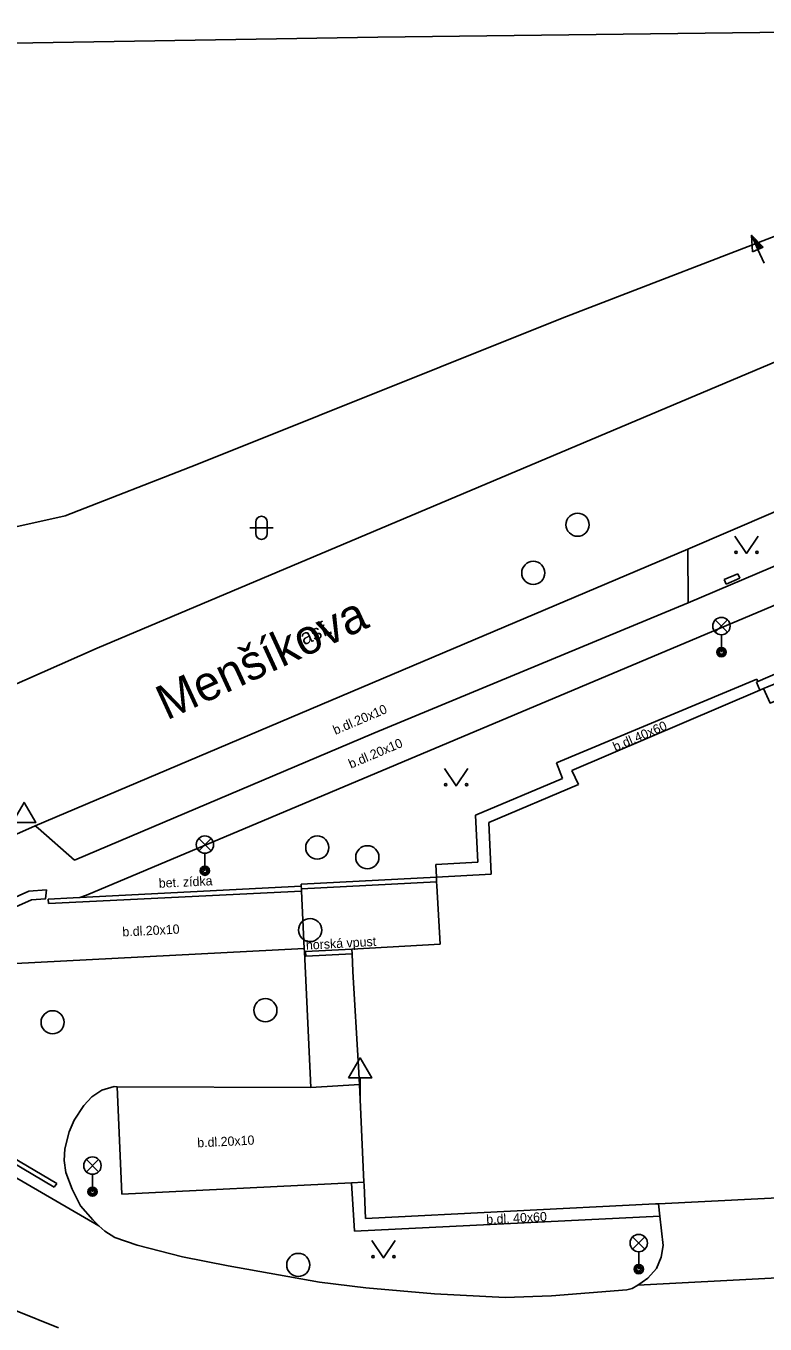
# Model space of a CAD drawing. Extents: x -598233 to -596890, y -1157848 to -1156431.
# Drawn here: x -597888.1 to -597856.2, y -1157048.4 to -1156992.4 of the extents above; entities that cross this region are included whole.
import ezdxf

# ---------------------------------------------------------------- set-up
doc = ezdxf.new("R2010")
doc.units = 0
for name, color, linetype in [('Level 10', 7, 'Continuous'), ('Level 11', 7, 'Continuous'), ('Level 24', 7, 'Continuous'), ('Level 25', 7, 'Continuous'), ('Level 27', 7, 'Continuous'), ('Level 33', 7, 'Continuous'), ('Level 34', 7, 'Continuous'), ('Level 36', 7, 'Continuous'), ('Level 40', 7, 'Continuous'), ('Level 42', 7, 'Continuous'), ('Level 5', 7, 'Continuous'), ('Level 50', 7, 'Continuous'), ('Level 6', 7, 'Continuous'), ('Level 7', 7, 'Continuous'), ('Level 8', 7, 'Continuous')]:
    doc.layers.add(name, color=color, linetype=linetype)

msp = doc.modelspace()

# ---------------------------------------------------------------- linework, layer by layer
at = {"layer": 'Level 10'}
for points in [[(-597850.2, -1157004.49), (-597885.05, -1157019.2)], [(-597859.56, -1157014.92), (-597855.88, -1157013.35), (-597854.98, -1157012.97), (-597852.82, -1157012.12)], [(-597859.56, -1157014.92), (-597859.54, -1157017.24)], [(-597859.54, -1157017.24), (-597873.11, -1157022.87)], [(-597885.05, -1157019.2), (-597890.55, -1157021.63)], [(-597886.02, -1157028.34), (-597873.11, -1157022.87)], [(-597887.73, -1157026.86), (-597892.94, -1157029.18)], [(-597887.73, -1157026.86), (-597887.6, -1157026.97), (-597886.02, -1157028.34)], [(-597876.11, -1157032.16), (-597889.96, -1157032.87)], [(-597885.28, -1157038.56), (-597884.85, -1157038.27)], [(-597884.85, -1157038.27), (-597884.32, -1157038.11)], [(-597884.32, -1157038.11), (-597884.18, -1157038.12)], [(-597884.18, -1157038.12), (-597883.98, -1157042.75)], [(-597885.63, -1157038.93), (-597885.28, -1157038.56)], [(-597886.04, -1157039.56), (-597885.63, -1157038.93)], [(-597886.25, -1157040.06), (-597886.04, -1157039.56)], [(-597886.44, -1157040.8), (-597886.25, -1157040.06)], [(-597886.47, -1157041.31), (-597886.44, -1157040.8)], [(-597886.72, -1157048.53), (-597888.57, -1157047.77), (-597896.6, -1157043.66), (-597899.88, -1157041.42)], [(-597886.4, -1157041.82), (-597886.47, -1157041.31)], [(-597886.13, -1157042.54), (-597886.4, -1157041.82)], [(-597885.76, -1157043.26), (-597886.13, -1157042.54)], [(-597883.98, -1157042.75), (-597874.08, -1157042.27), (-597873.54, -1157042.24)], [(-597885.23, -1157043.86), (-597885.76, -1157043.26)], [(-597860.83, -1157043.17), (-597860.77, -1157043.7), (-597860.62, -1157044.97)], [(-597884.97, -1157044.12), (-597885.23, -1157043.86)], [(-597884.71, -1157044.36), (-597884.97, -1157044.12)], [(-597884.28, -1157044.62), (-597884.71, -1157044.36)], [(-597883.32, -1157044.95), (-597884.28, -1157044.62)], [(-597881.37, -1157045.46), (-597883.32, -1157044.95)], [(-597860.62, -1157044.97), (-597860.71, -1157045.48)], [(-597879.4, -1157045.85), (-597881.37, -1157045.46)], [(-597860.71, -1157045.48), (-597860.92, -1157045.96)], [(-597875.45, -1157046.55), (-597879.4, -1157045.85)], [(-597860.92, -1157045.96), (-597861.29, -1157046.38)], [(-597873.46, -1157046.8), (-597875.45, -1157046.55)], [(-597861.72, -1157046.68), (-597861.96, -1157046.82)], [(-597861.29, -1157046.38), (-597861.53, -1157046.55), (-597861.72, -1157046.68)], [(-597870.49, -1157047.05), (-597873.46, -1157046.8)], [(-597867.45, -1157047.21), (-597870.49, -1157047.05)], [(-597865.45, -1157047.14), (-597867.45, -1157047.21)], [(-597865.45, -1157047.14), (-597862.2, -1157046.89)], [(-597861.96, -1157046.82), (-597862.2, -1157046.89)]]:
    msp.add_lwpolyline(points, dxfattribs=at)
at = {"layer": 'Level 11'}
for points in [[(-597887.73, -1157026.86), (-597859.56, -1157014.92)], [(-597854.17, -1157014.96), (-597859.54, -1157017.24)], [(-597853.7, -1157016.45), (-597885.51, -1157029.86)], [(-597856.6, -1157020.66), (-597856.54, -1157020.63), (-597852.59, -1157018.92)], [(-597856.58, -1157020.54), (-597865.23, -1157024.15)], [(-597856.45, -1157021.01), (-597856.6, -1157020.66)], [(-597856.54, -1157020.63), (-597856.58, -1157020.54)], [(-597865.23, -1157024.15), (-597864.97, -1157024.82)], [(-597864.97, -1157024.82), (-597868.72, -1157026.4)], [(-597868.72, -1157026.4), (-597868.62, -1157028.43)], [(-597868.62, -1157028.43), (-597870.44, -1157028.53)], [(-597870.41, -1157029.08), (-597870.44, -1157028.53)], [(-597870.4, -1157029.28), (-597876.23, -1157029.58)], [(-597896.84, -1157033.64), (-597888, -1157029.68), (-597887.24, -1157029.63), (-597887.27, -1157030.01), (-597887.88, -1157030.06), (-597894.65, -1157033.06), (-597896.93, -1157034.11)], [(-597887.16, -1157030.03), (-597886.08, -1157029.97), (-597885.79, -1157029.96), (-597876.24, -1157029.47)], [(-597876.23, -1157029.68), (-597887.15, -1157030.21)], [(-597885.79, -1157029.96), (-597885.51, -1157029.86)], [(-597887.16, -1157030.03), (-597887.15, -1157030.21)], [(-597875.83, -1157038.16), (-597884.18, -1157038.12)], [(-597884.97, -1157044.12), (-597894.72, -1157038.47)], [(-597874.08, -1157042.27), (-597873.94, -1157044.36)], [(-597873.94, -1157044.36), (-597860.77, -1157043.7)], [(-597861.72, -1157046.68), (-597844.46, -1157045.77)]]:
    msp.add_lwpolyline(points, dxfattribs=at)
at = {"layer": 'Level 24'}
for points in [[(-597857.99, -1157016.24), (-597857.4, -1157015.99)], [(-597857.91, -1157016.43), (-597857.99, -1157016.24)], [(-597857.91, -1157016.43), (-597857.32, -1157016.18)], [(-597857.32, -1157016.18), (-597857.4, -1157015.99)], [(-597874.06, -1157032.18), (-597876.06, -1157032.29)], [(-597876.05, -1157032.49), (-597876.06, -1157032.29)], [(-597874.05, -1157032.38), (-597876.05, -1157032.49)], [(-597886.79, -1157042.29), (-597892.82, -1157038.74)], [(-597892.9, -1157038.9), (-597886.9, -1157042.45)], [(-597886.9, -1157042.45), (-597886.79, -1157042.29)]]:
    msp.add_lwpolyline(points, dxfattribs=at)
at = {"layer": 'Level 25'}
for p, q in [((-597856.7671, -1157002.0986), (-597856.8136, -1157001.3805)), ((-597856.5373, -1157001.9953), (-597856.7671, -1157002.0986)), ((-597856.27, -1157002.59), (-597856.5365, -1157001.9971))]:
    msp.add_line(p, q, dxfattribs=at)
for points in [[(-597856.3084, -1157001.8946), (-597856.5365, -1157001.9971), (-597856.8136, -1157001.3805), (-597856.8136, -1157001.3805)], [(-597856.3768, -1157001.8815), (-597856.5164, -1157001.9442), (-597856.6857, -1157001.5675)], [(-597856.4461, -1157001.8688), (-597856.4963, -1157001.8914), (-597856.5574, -1157001.7555)]]:
    msp.add_lwpolyline(points, close=True, dxfattribs=at)
at = {"layer": 'Level 27'}
for centre in [(-597864.32, -1157013.87), (-597866.23, -1157015.95), (-597875.55, -1157027.8), (-597873.39, -1157028.22), (-597875.86, -1157031.36), (-597877.79, -1157034.82), (-597886.97, -1157035.34), (-597876.37, -1157045.81)]:
    msp.add_circle(centre, 0.5, dxfattribs=at)
at = {"layer": 'Level 33'}
for p, q in [((-597858.375, -1157018.51), (-597857.845, -1157017.98)), ((-597858.375, -1157017.98), (-597857.845, -1157018.51)), ((-597858.11, -1157018.62), (-597858.11, -1157019.37)), ((-597880.665, -1157027.94), (-597880.135, -1157027.41)), ((-597880.665, -1157027.41), (-597880.135, -1157027.94)), ((-597880.4, -1157028.05), (-597880.4, -1157028.8)), ((-597885.515, -1157041.79), (-597884.985, -1157041.26)), ((-597885.515, -1157041.26), (-597884.985, -1157041.79)), ((-597885.25, -1157041.9), (-597885.25, -1157042.65)), ((-597861.945, -1157045.13), (-597861.415, -1157044.6)), ((-597861.945, -1157044.6), (-597861.415, -1157045.13)), ((-597861.68, -1157045.24), (-597861.68, -1157045.99))]:
    msp.add_line(p, q, dxfattribs=at)
for centre, radius in [((-597858.11, -1157018.245), 0.375), ((-597858.11, -1157019.37), 0.2), ((-597858.11, -1157019.37), 0.1445), ((-597858.11, -1157019.37), 0.0876), ((-597880.4, -1157027.675), 0.375), ((-597880.4, -1157028.8), 0.2), ((-597880.4, -1157028.8), 0.1445), ((-597880.4, -1157028.8), 0.0876), ((-597885.25, -1157041.525), 0.375), ((-597885.25, -1157042.65), 0.2), ((-597885.25, -1157042.65), 0.1445), ((-597885.25, -1157042.65), 0.0876), ((-597861.68, -1157044.865), 0.375), ((-597861.68, -1157045.99), 0.2), ((-597861.68, -1157045.99), 0.1445), ((-597861.68, -1157045.99), 0.0876)]:
    msp.add_circle(centre, radius, dxfattribs=at)
at = {"layer": 'Level 34'}
msp.add_line((-597873.7, -1157037.742), (-597873.7, -1157038.76), dxfattribs=at)
for points in [[(-597888.7, -1157026.722), (-597887.7, -1157026.722), (-597888.2, -1157025.856)], [(-597874.2, -1157037.742), (-597873.2, -1157037.742), (-597873.7, -1157036.876)]]:
    msp.add_lwpolyline(points, close=True, dxfattribs=at)
at = {"layer": 'Level 36'}
for p, q in [((-597878.456, -1157014.006), (-597877.456, -1157014.006)), ((-597878.206, -1157013.756), (-597878.206, -1157014.256)), ((-597877.706, -1157013.756), (-597877.706, -1157014.256))]:
    msp.add_line(p, q, dxfattribs=at)
for points in [[(-597857.53, -1157014.36), (-597857.03, -1157015.11), (-597856.53, -1157014.36)], [(-597870.06, -1157024.39), (-597869.56, -1157025.14), (-597869.06, -1157024.39)], [(-597873.19, -1157044.76), (-597872.69, -1157045.51), (-597872.19, -1157044.76)]]:
    msp.add_lwpolyline(points, dxfattribs=at)
for centre in [(-597857.4802, -1157015.0598), (-597856.5808, -1157015.0598), (-597870.0102, -1157025.0898), (-597869.1108, -1157025.0898), (-597873.1402, -1157045.4598), (-597872.2408, -1157045.4598)]:
    msp.add_circle(centre, 0.05, dxfattribs=at)
for centre, start, end in [((-597877.9557, -1157013.7563), 0, 180), ((-597877.9557, -1157014.2563), 180, 0)]:
    msp.add_arc(centre, 0.25, start, end, dxfattribs=at)
at = {"layer": 'Level 5'}
for points in [[(-597852.4, -1157019.34), (-597856.15, -1157020.88), (-597856.3, -1157020.94)], [(-597852.14, -1157019.98), (-597856.01, -1157021.57), (-597856.3, -1157020.94)], [(-597856.3, -1157020.94), (-597856.45, -1157021.01), (-597864.56, -1157024.47)], [(-597864.56, -1157024.47), (-597864.28, -1157025.08)], [(-597864.28, -1157025.08), (-597868.15, -1157026.72)], [(-597868.15, -1157026.72), (-597868.04, -1157028.95)], [(-597870.41, -1157029.08), (-597876.24, -1157029.38)], [(-597868.04, -1157028.95), (-597870.41, -1157029.08)], [(-597870.39, -1157029.45), (-597870.4, -1157029.28), (-597870.41, -1157029.08)], [(-597876.24, -1157029.38), (-597876.24, -1157029.47), (-597876.23, -1157029.58), (-597876.23, -1157029.68), (-597876.11, -1157032.16), (-597876.1, -1157032.3), (-597875.83, -1157038.16)], [(-597870.39, -1157029.45), (-597870.25, -1157031.97)], [(-597870.25, -1157031.97), (-597874.06, -1157032.18)], [(-597874.06, -1157032.18), (-597874.05, -1157032.38), (-597874.01, -1157033.15)], [(-597874.01, -1157033.15), (-597873.77, -1157037.26)], [(-597873.77, -1157037.26), (-597873.73, -1157038.02)], [(-597875.83, -1157038.16), (-597873.73, -1157038.02)], [(-597873.73, -1157038.02), (-597873.54, -1157042.24), (-597873.53, -1157042.36), (-597873.47, -1157043.81)], [(-597873.47, -1157043.81), (-597860.96, -1157043.18), (-597860.83, -1157043.17), (-597854.25, -1157042.84)]]:
    msp.add_lwpolyline(points, dxfattribs=at)
at = {"layer": 'Level 6'}
for points in [[(-597870.39, -1157029.45), (-597870.25, -1157031.97)], [(-597874.01, -1157033.15), (-597873.77, -1157037.26)]]:
    msp.add_lwpolyline(points, dxfattribs=at)
at = {"layer": 'Level 7'}
for points in [[(-597936.86, -1156993.88), (-597872.94, -1156992.83), (-597832.92, -1156992.35)], [(-597880.74, -1157011.27), (-597864.98, -1157004.96), (-597854.39, -1157000.87), (-597852.56, -1157000.1)], [(-597880.74, -1157011.27), (-597886.43, -1157013.49)]]:
    msp.add_lwpolyline(points, dxfattribs=at)
at = {"layer": 'Level 8'}
msp.add_lwpolyline([(-597886.43, -1157013.49), (-597889.86, -1157014.25)], dxfattribs=at)

# ---------------------------------------------------------------- texts
at = {"layer": 'Level 40'}
for s, height, rotation, p in [('asf.', 0.65, 23, (-597876.13, -1157019.08)), ('b.dl.20x10', 0.4, 23.01037, (-597874.77, -1157022.94)), ('b.dl.40x60', 0.4, 23.13996, (-597862.69, -1157023.66)), ('b.dl.20x10', 0.4, 22.89292, (-597874.1, -1157024.4)), ('bet. zídka', 0.4, 2.79857, (-597882.38, -1157029.54)), ('b.dl.20x10', 0.4, 2.96475, (-597883.95, -1157031.64)), ('b.dl.20x10', 0.4, 2.85607, (-597880.72, -1157040.74)), ('b.dl. 40x60', 0.400002, 2.85583, (-597868.25, -1157044.05))]:
    msp.add_text(s, height=height, rotation=rotation, dxfattribs=at).set_placement(p)
at = {"layer": 'Level 42'}
msp.add_text('horská vpust', height=0.4, rotation=3.15282, dxfattribs=at).set_placement((-597876.03, -1157032.21))
at = {"layer": 'Level 50'}
msp.add_text('Menšíkova', height=1.5, rotation=24.75741, dxfattribs=at).set_placement((-597882.0483, -1157022.3254))
msp.add_text('Menšíkova', height=1.5, rotation=24.75741, dxfattribs=at).set_placement((-597882.0483, -1157022.3254))

doc.saveas('drawing.dxf')
